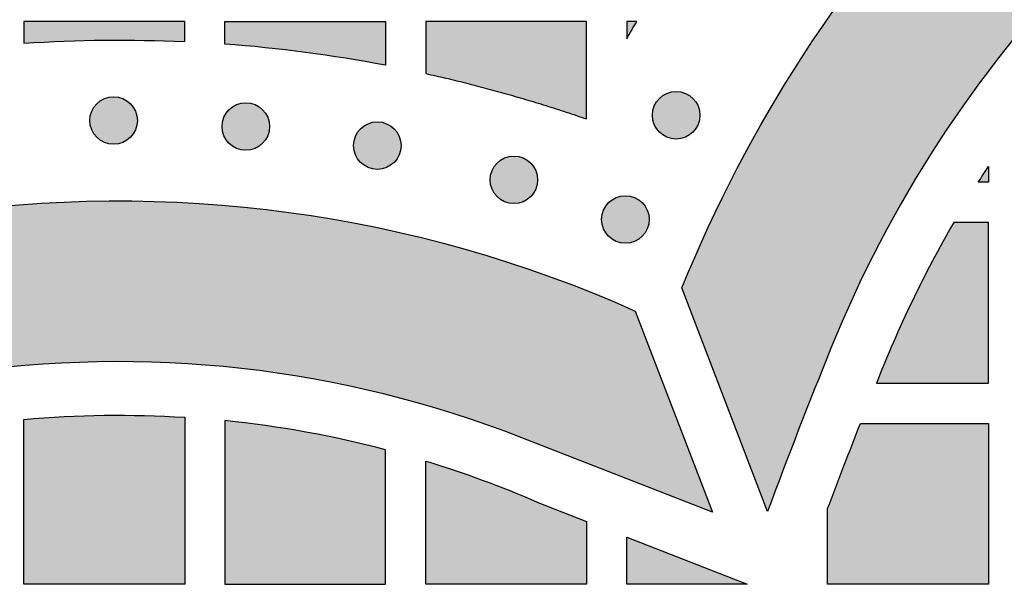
# Model space of a CAD drawing. Header units: millimetres. Extents: x -3873 to -97, y 912 to 4165.
# Tile 322 of 656: x -3447 to -3374, y 1609 to 1651. Entities that reach past the tile are written whole.
import ezdxf

# ---------------------------------------------------------------- set-up
doc = ezdxf.new("R2010")
doc.units = ezdxf.units.MM
doc.layers.add('pattern', color=7, linetype='Continuous', true_color=0x000000)

msp = doc.modelspace()

# ---------------------------------------------------------------- hatches: boundary and pattern name
at = {"layer": 'pattern'}
for points in [[(-3300.786, 1679.313), (-3299.372, 1678.571), (-3297.972, 1677.799), (-3296.586, 1676.998), (-3295.215, 1676.167), (-3293.861, 1675.307), (-3292.524, 1674.419), (-3291.205, 1673.503), (-3289.905, 1672.56), (-3288.624, 1671.59), (-3287.365, 1670.594), (-3286.126, 1669.573), (-3284.91, 1668.526), (-3283.717, 1667.456), (-3282.547, 1666.363), (-3281.402, 1665.247), (-3280.281, 1664.11), (-3278.605, 1662.331), (-3276.968, 1660.508), (-3275.372, 1658.644), (-3273.819, 1656.74), (-3272.311, 1654.796), (-3270.848, 1652.815), (-3269.433, 1650.798), (-3268.066, 1648.747), (-3266.749, 1646.664), (-3265.483, 1644.551), (-3264.269, 1642.409), (-3263.107, 1640.24), (-3261.999, 1638.047), (-3260.946, 1635.83), (-3259.947, 1633.594), (-3259.004, 1631.338), (-3265.412, 1614.654), (-3270.13, 1626.842), (-3270.963, 1628.834), (-3271.844, 1630.809), (-3272.775, 1632.765), (-3273.753, 1634.702), (-3274.778, 1636.617), (-3275.85, 1638.508), (-3276.968, 1640.374), (-3278.131, 1642.213), (-3279.338, 1644.024), (-3280.587, 1645.804), (-3281.879, 1647.553), (-3283.21, 1649.269), (-3284.581, 1650.951), (-3285.99, 1652.597), (-3287.435, 1654.206), (-3288.916, 1655.777), (-3289.863, 1656.738), (-3290.831, 1657.681), (-3291.82, 1658.606), (-3292.829, 1659.51), (-3293.857, 1660.395), (-3294.904, 1661.258), (-3295.969, 1662.1), (-3297.051, 1662.92), (-3298.151, 1663.718), (-3299.266, 1664.492), (-3300.396, 1665.243), (-3301.541, 1665.97), (-3302.7, 1666.672), (-3303.872, 1667.35), (-3305.056, 1668.002), (-3306.251, 1668.629), (-3307.524, 1669.257), (-3308.82, 1669.849), (-3310.135, 1670.405), (-3311.469, 1670.922), (-3312.82, 1671.401), (-3314.187, 1671.84), (-3315.567, 1672.239), (-3316.959, 1672.597), (-3318.361, 1672.914), (-3319.771, 1673.189), (-3321.187, 1673.421), (-3322.608, 1673.612), (-3324.031, 1673.76), (-3325.455, 1673.866), (-3326.878, 1673.93), (-3328.297, 1673.953), (-3329.717, 1673.932), (-3331.14, 1673.869), (-3332.564, 1673.764), (-3333.987, 1673.617), (-3335.408, 1673.428), (-3336.824, 1673.197), (-3338.235, 1672.923), (-3339.637, 1672.608), (-3341.029, 1672.251), (-3342.41, 1671.854), (-3343.777, 1671.416), (-3345.128, 1670.938), (-3346.463, 1670.422), (-3347.779, 1669.868), (-3349.074, 1669.277), (-3350.348, 1668.65), (-3351.544, 1668.024), (-3352.729, 1667.373), (-3353.901, 1666.696), (-3355.061, 1665.995), (-3356.206, 1665.269), (-3357.338, 1664.52), (-3358.454, 1663.746), (-3359.553, 1662.95), (-3360.637, 1662.131), (-3361.702, 1661.29), (-3362.75, 1660.428), (-3363.779, 1659.544), (-3364.789, 1658.64), (-3365.779, 1657.717), (-3366.748, 1656.775), (-3367.696, 1655.814), (-3369.178, 1654.245), (-3370.625, 1652.637), (-3372.035, 1650.992), (-3373.407, 1649.312), (-3374.741, 1647.597), (-3376.034, 1645.85), (-3377.285, 1644.07), (-3378.493, 1642.261), (-3379.658, 1640.423), (-3380.778, 1638.558), (-3381.852, 1636.668), (-3382.879, 1634.754), (-3383.859, 1632.818), (-3384.791, 1630.862), (-3385.674, 1628.888), (-3386.509, 1626.898), (-3391.239, 1614.714), (-3397.631, 1631.404), (-3396.685, 1633.659), (-3395.685, 1635.895), (-3394.629, 1638.11), (-3393.519, 1640.302), (-3392.356, 1642.47), (-3391.139, 1644.611), (-3389.871, 1646.723), (-3388.552, 1648.805), (-3387.183, 1650.854), (-3385.766, 1652.87), (-3384.302, 1654.849), (-3382.792, 1656.791), (-3381.237, 1658.695), (-3379.64, 1660.557), (-3378.001, 1662.378), (-3376.323, 1664.156), (-3375.201, 1665.292), (-3374.054, 1666.407), (-3372.884, 1667.499), (-3371.689, 1668.568), (-3370.472, 1669.613), (-3369.233, 1670.633), (-3367.972, 1671.628), (-3366.691, 1672.596), (-3365.39, 1673.538), (-3364.07, 1674.453), (-3362.732, 1675.34), (-3361.377, 1676.198), (-3360.006, 1677.028), (-3358.619, 1677.828), (-3357.218, 1678.598), (-3355.803, 1679.339), (-3354.214, 1680.121), (-3352.597, 1680.858), (-3350.955, 1681.549), (-3349.29, 1682.193), (-3347.604, 1682.789), (-3345.899, 1683.335), (-3344.176, 1683.831), (-3342.439, 1684.276), (-3340.69, 1684.669), (-3338.93, 1685.01), (-3337.163, 1685.299), (-3335.39, 1685.535), (-3333.614, 1685.718), (-3331.838, 1685.849), (-3330.063, 1685.927), (-3328.291, 1685.953), (-3326.52, 1685.925), (-3324.745, 1685.845), (-3322.969, 1685.713), (-3321.193, 1685.528), (-3319.421, 1685.291), (-3317.654, 1685), (-3315.894, 1684.657), (-3314.145, 1684.263), (-3312.409, 1683.816), (-3310.687, 1683.318), (-3308.982, 1682.771), (-3307.296, 1682.173), (-3305.632, 1681.528), (-3303.991, 1680.835), (-3302.375, 1680.096)], [(-3446.754, 1649.661), (-3443.757, 1649.818), (-3440.756, 1649.89), (-3437.754, 1649.877), (-3434.754, 1649.78), (-3434.754, 1651.279), (-3446.754, 1651.279)], [(-3419.754, 1648.013), (-3422.736, 1648.537), (-3425.732, 1648.976), (-3428.739, 1649.33), (-3431.754, 1649.598), (-3431.754, 1651.279), (-3419.754, 1651.279)], [(-3404.754, 1644.007), (-3404.754, 1651.279), (-3416.754, 1651.279), (-3416.754, 1647.397), (-3413.754, 1646.689), (-3410.751, 1645.888), (-3407.75, 1644.993)], [(-3401.754, 1649.993), (-3401.004, 1651.279), (-3401.754, 1651.279)], [(-3396.808, 1645.541), (-3396.837, 1645.569), (-3396.866, 1645.596), (-3396.895, 1645.623), (-3396.926, 1645.649), (-3396.958, 1645.675), (-3396.99, 1645.7), (-3397.024, 1645.725), (-3397.058, 1645.749), (-3397.093, 1645.772), (-3397.128, 1645.795), (-3397.165, 1645.817), (-3397.202, 1645.838), (-3397.24, 1645.859), (-3397.279, 1645.878), (-3397.318, 1645.897), (-3397.358, 1645.915), (-3397.399, 1645.932), (-3397.44, 1645.948), (-3397.482, 1645.963), (-3397.525, 1645.977), (-3397.568, 1645.991), (-3397.611, 1646.003), (-3397.655, 1646.013), (-3397.699, 1646.023), (-3397.744, 1646.032), (-3397.789, 1646.04), (-3397.834, 1646.046), (-3397.88, 1646.052), (-3397.925, 1646.056), (-3397.971, 1646.059), (-3398.017, 1646.06), (-3398.063, 1646.061), (-3398.109, 1646.06), (-3398.155, 1646.059), (-3398.201, 1646.056), (-3398.246, 1646.052), (-3398.292, 1646.046), (-3398.337, 1646.04), (-3398.382, 1646.032), (-3398.427, 1646.023), (-3398.471, 1646.013), (-3398.515, 1646.003), (-3398.558, 1645.991), (-3398.601, 1645.977), (-3398.644, 1645.963), (-3398.686, 1645.948), (-3398.727, 1645.932), (-3398.768, 1645.915), (-3398.808, 1645.897), (-3398.847, 1645.878), (-3398.886, 1645.859), (-3398.924, 1645.838), (-3398.961, 1645.817), (-3398.998, 1645.795), (-3399.033, 1645.772), (-3399.068, 1645.749), (-3399.102, 1645.725), (-3399.136, 1645.7), (-3399.168, 1645.675), (-3399.2, 1645.649), (-3399.231, 1645.623), (-3399.26, 1645.596), (-3399.289, 1645.569), (-3399.318, 1645.541), (-3399.345, 1645.513), (-3399.372, 1645.484), (-3399.399, 1645.454), (-3399.425, 1645.424), (-3399.451, 1645.392), (-3399.476, 1645.359), (-3399.501, 1645.326), (-3399.525, 1645.292), (-3399.548, 1645.257), (-3399.571, 1645.221), (-3399.593, 1645.185), (-3399.614, 1645.148), (-3399.635, 1645.11), (-3399.655, 1645.071), (-3399.673, 1645.032), (-3399.691, 1644.991), (-3399.708, 1644.951), (-3399.724, 1644.909), (-3399.74, 1644.867), (-3399.754, 1644.825), (-3399.767, 1644.782), (-3399.779, 1644.738), (-3399.79, 1644.695), (-3399.8, 1644.65), (-3399.808, 1644.606), (-3399.816, 1644.561), (-3399.822, 1644.515), (-3399.828, 1644.47), (-3399.832, 1644.424), (-3399.835, 1644.379), (-3399.837, 1644.333), (-3399.837, 1644.287), (-3399.837, 1644.241), (-3399.835, 1644.195), (-3399.832, 1644.149), (-3399.828, 1644.103), (-3399.822, 1644.058), (-3399.816, 1644.013), (-3399.808, 1643.968), (-3399.8, 1643.923), (-3399.79, 1643.879), (-3399.779, 1643.835), (-3399.767, 1643.791), (-3399.754, 1643.748), (-3399.74, 1643.706), (-3399.724, 1643.664), (-3399.708, 1643.623), (-3399.691, 1643.582), (-3399.673, 1643.542), (-3399.655, 1643.502), (-3399.635, 1643.464), (-3399.614, 1643.426), (-3399.593, 1643.388), (-3399.571, 1643.352), (-3399.548, 1643.316), (-3399.525, 1643.281), (-3399.501, 1643.247), (-3399.476, 1643.214), (-3399.451, 1643.182), (-3399.425, 1643.15), (-3399.399, 1643.119), (-3399.372, 1643.089), (-3399.345, 1643.06), (-3399.318, 1643.032), (-3399.289, 1643.005), (-3399.26, 1642.977), (-3399.231, 1642.951), (-3399.2, 1642.924), (-3399.168, 1642.899), (-3399.136, 1642.873), (-3399.102, 1642.849), (-3399.068, 1642.825), (-3399.033, 1642.801), (-3398.998, 1642.779), (-3398.961, 1642.757), (-3398.924, 1642.735), (-3398.886, 1642.715), (-3398.847, 1642.695), (-3398.808, 1642.676), (-3398.768, 1642.658), (-3398.727, 1642.641), (-3398.686, 1642.625), (-3398.644, 1642.61), (-3398.601, 1642.596), (-3398.558, 1642.583), (-3398.515, 1642.571), (-3398.471, 1642.56), (-3398.427, 1642.55), (-3398.382, 1642.541), (-3398.337, 1642.534), (-3398.292, 1642.527), (-3398.246, 1642.522), (-3398.201, 1642.518), (-3398.155, 1642.515), (-3398.109, 1642.513), (-3398.063, 1642.512), (-3398.017, 1642.513), (-3397.971, 1642.515), (-3397.925, 1642.518), (-3397.88, 1642.522), (-3397.834, 1642.527), (-3397.789, 1642.534), (-3397.744, 1642.541), (-3397.699, 1642.55), (-3397.655, 1642.56), (-3397.611, 1642.571), (-3397.568, 1642.583), (-3397.525, 1642.596), (-3397.482, 1642.61), (-3397.44, 1642.625), (-3397.399, 1642.641), (-3397.358, 1642.658), (-3397.318, 1642.676), (-3397.279, 1642.695), (-3397.24, 1642.715), (-3397.202, 1642.735), (-3397.165, 1642.757), (-3397.128, 1642.779), (-3397.093, 1642.801), (-3397.058, 1642.825), (-3397.024, 1642.849), (-3396.99, 1642.873), (-3396.958, 1642.899), (-3396.926, 1642.924), (-3396.895, 1642.951), (-3396.866, 1642.977), (-3396.837, 1643.005), (-3396.808, 1643.032), (-3396.781, 1643.06), (-3396.754, 1643.089), (-3396.727, 1643.119), (-3396.701, 1643.15), (-3396.675, 1643.182), (-3396.65, 1643.214), (-3396.625, 1643.247), (-3396.601, 1643.281), (-3396.578, 1643.316), (-3396.555, 1643.352), (-3396.533, 1643.388), (-3396.512, 1643.426), (-3396.491, 1643.464), (-3396.471, 1643.502), (-3396.453, 1643.542), (-3396.435, 1643.582), (-3396.418, 1643.623), (-3396.402, 1643.664), (-3396.386, 1643.706), (-3396.372, 1643.748), (-3396.359, 1643.791), (-3396.347, 1643.835), (-3396.336, 1643.879), (-3396.326, 1643.923), (-3396.318, 1643.968), (-3396.31, 1644.013), (-3396.303, 1644.058), (-3396.298, 1644.103), (-3396.294, 1644.149), (-3396.291, 1644.195), (-3396.289, 1644.241), (-3396.289, 1644.287), (-3396.289, 1644.333), (-3396.291, 1644.379), (-3396.294, 1644.424), (-3396.298, 1644.47), (-3396.303, 1644.515), (-3396.31, 1644.561), (-3396.318, 1644.606), (-3396.326, 1644.65), (-3396.336, 1644.695), (-3396.347, 1644.738), (-3396.359, 1644.782), (-3396.372, 1644.825), (-3396.386, 1644.867), (-3396.402, 1644.909), (-3396.418, 1644.951), (-3396.435, 1644.991), (-3396.453, 1645.032), (-3396.471, 1645.071), (-3396.491, 1645.11), (-3396.512, 1645.148), (-3396.533, 1645.185), (-3396.555, 1645.221), (-3396.578, 1645.257), (-3396.601, 1645.292), (-3396.625, 1645.326), (-3396.65, 1645.359), (-3396.675, 1645.392), (-3396.701, 1645.424), (-3396.727, 1645.454), (-3396.754, 1645.484), (-3396.781, 1645.513)], [(-3438.806, 1645.149), (-3438.834, 1645.176), (-3438.863, 1645.203), (-3438.893, 1645.23), (-3438.924, 1645.256), (-3438.956, 1645.282), (-3438.988, 1645.307), (-3439.021, 1645.332), (-3439.055, 1645.356), (-3439.09, 1645.38), (-3439.126, 1645.402), (-3439.163, 1645.424), (-3439.2, 1645.446), (-3439.238, 1645.466), (-3439.277, 1645.486), (-3439.316, 1645.505), (-3439.356, 1645.522), (-3439.397, 1645.54), (-3439.438, 1645.556), (-3439.48, 1645.571), (-3439.523, 1645.585), (-3439.566, 1645.598), (-3439.609, 1645.61), (-3439.653, 1645.621), (-3439.697, 1645.631), (-3439.742, 1645.64), (-3439.787, 1645.647), (-3439.832, 1645.654), (-3439.878, 1645.659), (-3439.923, 1645.663), (-3439.969, 1645.666), (-3440.015, 1645.668), (-3440.061, 1645.668), (-3440.107, 1645.668), (-3440.153, 1645.666), (-3440.198, 1645.663), (-3440.244, 1645.659), (-3440.289, 1645.654), (-3440.335, 1645.647), (-3440.38, 1645.64), (-3440.424, 1645.631), (-3440.469, 1645.621), (-3440.513, 1645.61), (-3440.556, 1645.598), (-3440.599, 1645.585), (-3440.641, 1645.571), (-3440.683, 1645.556), (-3440.725, 1645.54), (-3440.765, 1645.522), (-3440.806, 1645.505), (-3440.845, 1645.486), (-3440.884, 1645.466), (-3440.922, 1645.446), (-3440.959, 1645.424), (-3440.996, 1645.402), (-3441.031, 1645.38), (-3441.066, 1645.356), (-3441.1, 1645.332), (-3441.134, 1645.307), (-3441.166, 1645.282), (-3441.198, 1645.256), (-3441.228, 1645.23), (-3441.258, 1645.203), (-3441.287, 1645.176), (-3441.315, 1645.149), (-3441.343, 1645.121), (-3441.37, 1645.092), (-3441.397, 1645.062), (-3441.423, 1645.031), (-3441.449, 1644.999), (-3441.474, 1644.967), (-3441.499, 1644.934), (-3441.523, 1644.9), (-3441.546, 1644.865), (-3441.569, 1644.829), (-3441.591, 1644.792), (-3441.612, 1644.755), (-3441.633, 1644.717), (-3441.652, 1644.678), (-3441.671, 1644.639), (-3441.689, 1644.599), (-3441.706, 1644.558), (-3441.722, 1644.517), (-3441.737, 1644.475), (-3441.751, 1644.432), (-3441.765, 1644.389), (-3441.777, 1644.346), (-3441.788, 1644.302), (-3441.797, 1644.258), (-3441.806, 1644.213), (-3441.814, 1644.168), (-3441.82, 1644.123), (-3441.826, 1644.077), (-3441.83, 1644.032), (-3441.833, 1643.986), (-3441.834, 1643.94), (-3441.835, 1643.894), (-3441.834, 1643.848), (-3441.833, 1643.802), (-3441.83, 1643.757), (-3441.826, 1643.711), (-3441.82, 1643.665), (-3441.814, 1643.62), (-3441.806, 1643.575), (-3441.797, 1643.531), (-3441.788, 1643.486), (-3441.777, 1643.442), (-3441.765, 1643.399), (-3441.751, 1643.356), (-3441.737, 1643.313), (-3441.722, 1643.272), (-3441.706, 1643.23), (-3441.689, 1643.189), (-3441.671, 1643.149), (-3441.652, 1643.11), (-3441.633, 1643.071), (-3441.612, 1643.033), (-3441.591, 1642.996), (-3441.569, 1642.959), (-3441.546, 1642.924), (-3441.523, 1642.889), (-3441.499, 1642.855), (-3441.474, 1642.821), (-3441.449, 1642.789), (-3441.423, 1642.757), (-3441.397, 1642.727), (-3441.37, 1642.697), (-3441.343, 1642.668), (-3441.315, 1642.64), (-3441.287, 1642.612), (-3441.258, 1642.585), (-3441.228, 1642.558), (-3441.198, 1642.532), (-3441.166, 1642.506), (-3441.134, 1642.481), (-3441.1, 1642.456), (-3441.066, 1642.432), (-3441.031, 1642.409), (-3440.996, 1642.386), (-3440.959, 1642.364), (-3440.922, 1642.343), (-3440.884, 1642.322), (-3440.845, 1642.303), (-3440.806, 1642.284), (-3440.765, 1642.266), (-3440.725, 1642.249), (-3440.683, 1642.233), (-3440.641, 1642.218), (-3440.599, 1642.203), (-3440.556, 1642.19), (-3440.513, 1642.178), (-3440.469, 1642.167), (-3440.424, 1642.157), (-3440.38, 1642.149), (-3440.335, 1642.141), (-3440.289, 1642.135), (-3440.244, 1642.129), (-3440.198, 1642.125), (-3440.153, 1642.122), (-3440.107, 1642.12), (-3440.061, 1642.12), (-3440.015, 1642.12), (-3439.969, 1642.122), (-3439.923, 1642.125), (-3439.878, 1642.129), (-3439.832, 1642.135), (-3439.787, 1642.141), (-3439.742, 1642.149), (-3439.697, 1642.157), (-3439.653, 1642.167), (-3439.609, 1642.178), (-3439.566, 1642.19), (-3439.523, 1642.203), (-3439.48, 1642.218), (-3439.438, 1642.233), (-3439.397, 1642.249), (-3439.356, 1642.266), (-3439.316, 1642.284), (-3439.277, 1642.303), (-3439.238, 1642.322), (-3439.2, 1642.343), (-3439.163, 1642.364), (-3439.126, 1642.386), (-3439.09, 1642.409), (-3439.055, 1642.432), (-3439.021, 1642.456), (-3438.988, 1642.481), (-3438.956, 1642.506), (-3438.924, 1642.532), (-3438.893, 1642.558), (-3438.863, 1642.585), (-3438.834, 1642.612), (-3438.806, 1642.64), (-3438.779, 1642.668), (-3438.751, 1642.697), (-3438.725, 1642.727), (-3438.699, 1642.757), (-3438.673, 1642.789), (-3438.648, 1642.821), (-3438.623, 1642.855), (-3438.599, 1642.889), (-3438.575, 1642.924), (-3438.553, 1642.959), (-3438.531, 1642.996), (-3438.509, 1643.033), (-3438.489, 1643.071), (-3438.469, 1643.11), (-3438.45, 1643.149), (-3438.432, 1643.189), (-3438.415, 1643.23), (-3438.399, 1643.272), (-3438.384, 1643.313), (-3438.37, 1643.356), (-3438.357, 1643.399), (-3438.345, 1643.442), (-3438.334, 1643.486), (-3438.324, 1643.531), (-3438.315, 1643.575), (-3438.308, 1643.62), (-3438.301, 1643.665), (-3438.296, 1643.711), (-3438.292, 1643.757), (-3438.289, 1643.802), (-3438.287, 1643.848), (-3438.286, 1643.894), (-3438.287, 1643.94), (-3438.289, 1643.986), (-3438.292, 1644.032), (-3438.296, 1644.077), (-3438.301, 1644.123), (-3438.308, 1644.168), (-3438.315, 1644.213), (-3438.324, 1644.258), (-3438.334, 1644.302), (-3438.345, 1644.346), (-3438.357, 1644.389), (-3438.37, 1644.432), (-3438.384, 1644.475), (-3438.399, 1644.517), (-3438.415, 1644.558), (-3438.432, 1644.599), (-3438.45, 1644.639), (-3438.469, 1644.678), (-3438.489, 1644.717), (-3438.509, 1644.755), (-3438.531, 1644.792), (-3438.553, 1644.829), (-3438.575, 1644.865), (-3438.599, 1644.9), (-3438.623, 1644.934), (-3438.648, 1644.967), (-3438.673, 1644.999), (-3438.699, 1645.031), (-3438.725, 1645.062), (-3438.751, 1645.092), (-3438.779, 1645.121)], [(-3428.937, 1644.699), (-3428.965, 1644.727), (-3428.994, 1644.754), (-3429.024, 1644.781), (-3429.055, 1644.807), (-3429.087, 1644.833), (-3429.119, 1644.858), (-3429.152, 1644.883), (-3429.187, 1644.907), (-3429.221, 1644.93), (-3429.257, 1644.953), (-3429.294, 1644.975), (-3429.331, 1644.996), (-3429.369, 1645.017), (-3429.408, 1645.036), (-3429.447, 1645.055), (-3429.487, 1645.073), (-3429.528, 1645.09), (-3429.569, 1645.106), (-3429.611, 1645.121), (-3429.654, 1645.135), (-3429.697, 1645.148), (-3429.74, 1645.16), (-3429.784, 1645.171), (-3429.828, 1645.181), (-3429.873, 1645.19), (-3429.918, 1645.198), (-3429.963, 1645.204), (-3430.009, 1645.209), (-3430.054, 1645.214), (-3430.1, 1645.217), (-3430.146, 1645.218), (-3430.192, 1645.219), (-3430.238, 1645.218), (-3430.284, 1645.217), (-3430.329, 1645.214), (-3430.375, 1645.209), (-3430.421, 1645.204), (-3430.466, 1645.198), (-3430.511, 1645.19), (-3430.555, 1645.181), (-3430.6, 1645.171), (-3430.644, 1645.16), (-3430.687, 1645.148), (-3430.73, 1645.135), (-3430.773, 1645.121), (-3430.815, 1645.106), (-3430.856, 1645.09), (-3430.897, 1645.073), (-3430.937, 1645.055), (-3430.976, 1645.036), (-3431.015, 1645.017), (-3431.053, 1644.996), (-3431.09, 1644.975), (-3431.127, 1644.953), (-3431.162, 1644.93), (-3431.197, 1644.907), (-3431.231, 1644.883), (-3431.265, 1644.858), (-3431.297, 1644.833), (-3431.329, 1644.807), (-3431.359, 1644.781), (-3431.389, 1644.754), (-3431.418, 1644.727), (-3431.447, 1644.699), (-3431.474, 1644.671), (-3431.501, 1644.642), (-3431.528, 1644.612), (-3431.554, 1644.581), (-3431.58, 1644.55), (-3431.605, 1644.517), (-3431.63, 1644.484), (-3431.654, 1644.45), (-3431.677, 1644.415), (-3431.7, 1644.379), (-3431.722, 1644.343), (-3431.743, 1644.306), (-3431.764, 1644.268), (-3431.783, 1644.229), (-3431.802, 1644.189), (-3431.82, 1644.149), (-3431.837, 1644.109), (-3431.853, 1644.067), (-3431.868, 1644.025), (-3431.883, 1643.983), (-3431.896, 1643.94), (-3431.908, 1643.896), (-3431.919, 1643.852), (-3431.929, 1643.808), (-3431.937, 1643.764), (-3431.945, 1643.719), (-3431.951, 1643.673), (-3431.957, 1643.628), (-3431.961, 1643.582), (-3431.964, 1643.536), (-3431.966, 1643.491), (-3431.966, 1643.445), (-3431.966, 1643.399), (-3431.964, 1643.353), (-3431.961, 1643.307), (-3431.957, 1643.261), (-3431.951, 1643.216), (-3431.945, 1643.171), (-3431.937, 1643.126), (-3431.929, 1643.081), (-3431.919, 1643.037), (-3431.908, 1642.993), (-3431.896, 1642.949), (-3431.883, 1642.906), (-3431.868, 1642.864), (-3431.853, 1642.822), (-3431.837, 1642.781), (-3431.82, 1642.74), (-3431.802, 1642.7), (-3431.783, 1642.66), (-3431.764, 1642.622), (-3431.743, 1642.584), (-3431.722, 1642.546), (-3431.7, 1642.51), (-3431.677, 1642.474), (-3431.654, 1642.439), (-3431.63, 1642.405), (-3431.605, 1642.372), (-3431.58, 1642.339), (-3431.554, 1642.308), (-3431.528, 1642.277), (-3431.501, 1642.247), (-3431.474, 1642.218), (-3431.447, 1642.19), (-3431.418, 1642.162), (-3431.389, 1642.135), (-3431.359, 1642.109), (-3431.329, 1642.082), (-3431.297, 1642.057), (-3431.265, 1642.031), (-3431.231, 1642.007), (-3431.197, 1641.983), (-3431.162, 1641.959), (-3431.127, 1641.936), (-3431.09, 1641.914), (-3431.053, 1641.893), (-3431.015, 1641.873), (-3430.976, 1641.853), (-3430.937, 1641.834), (-3430.897, 1641.816), (-3430.856, 1641.799), (-3430.815, 1641.783), (-3430.773, 1641.768), (-3430.73, 1641.754), (-3430.687, 1641.741), (-3430.644, 1641.729), (-3430.6, 1641.718), (-3430.555, 1641.708), (-3430.511, 1641.699), (-3430.466, 1641.692), (-3430.421, 1641.685), (-3430.375, 1641.68), (-3430.329, 1641.676), (-3430.284, 1641.673), (-3430.238, 1641.671), (-3430.192, 1641.67), (-3430.146, 1641.671), (-3430.1, 1641.673), (-3430.054, 1641.676), (-3430.009, 1641.68), (-3429.963, 1641.685), (-3429.918, 1641.692), (-3429.873, 1641.699), (-3429.828, 1641.708), (-3429.784, 1641.718), (-3429.74, 1641.729), (-3429.697, 1641.741), (-3429.654, 1641.754), (-3429.611, 1641.768), (-3429.569, 1641.783), (-3429.528, 1641.799), (-3429.487, 1641.816), (-3429.447, 1641.834), (-3429.408, 1641.853), (-3429.369, 1641.873), (-3429.331, 1641.893), (-3429.294, 1641.914), (-3429.257, 1641.936), (-3429.221, 1641.959), (-3429.187, 1641.983), (-3429.152, 1642.007), (-3429.119, 1642.031), (-3429.087, 1642.057), (-3429.055, 1642.082), (-3429.024, 1642.109), (-3428.994, 1642.135), (-3428.965, 1642.162), (-3428.937, 1642.19), (-3428.91, 1642.218), (-3428.883, 1642.247), (-3428.856, 1642.277), (-3428.83, 1642.308), (-3428.804, 1642.339), (-3428.779, 1642.372), (-3428.754, 1642.405), (-3428.73, 1642.439), (-3428.707, 1642.474), (-3428.684, 1642.51), (-3428.662, 1642.546), (-3428.64, 1642.584), (-3428.62, 1642.622), (-3428.6, 1642.66), (-3428.581, 1642.7), (-3428.564, 1642.74), (-3428.547, 1642.781), (-3428.53, 1642.822), (-3428.515, 1642.864), (-3428.501, 1642.906), (-3428.488, 1642.949), (-3428.476, 1642.993), (-3428.465, 1643.037), (-3428.455, 1643.081), (-3428.446, 1643.126), (-3428.439, 1643.171), (-3428.432, 1643.216), (-3428.427, 1643.261), (-3428.423, 1643.307), (-3428.42, 1643.353), (-3428.418, 1643.399), (-3428.418, 1643.445), (-3428.418, 1643.491), (-3428.42, 1643.536), (-3428.423, 1643.582), (-3428.427, 1643.628), (-3428.432, 1643.673), (-3428.439, 1643.719), (-3428.446, 1643.764), (-3428.455, 1643.808), (-3428.465, 1643.852), (-3428.476, 1643.896), (-3428.488, 1643.94), (-3428.501, 1643.983), (-3428.515, 1644.025), (-3428.53, 1644.067), (-3428.547, 1644.109), (-3428.564, 1644.149), (-3428.581, 1644.189), (-3428.6, 1644.229), (-3428.62, 1644.268), (-3428.64, 1644.306), (-3428.662, 1644.343), (-3428.684, 1644.379), (-3428.707, 1644.415), (-3428.73, 1644.45), (-3428.754, 1644.484), (-3428.779, 1644.517), (-3428.804, 1644.55), (-3428.83, 1644.581), (-3428.856, 1644.612), (-3428.883, 1644.642), (-3428.91, 1644.671)], [(-3419.116, 1643.276), (-3419.144, 1643.303), (-3419.173, 1643.33), (-3419.203, 1643.357), (-3419.234, 1643.383), (-3419.265, 1643.409), (-3419.298, 1643.434), (-3419.331, 1643.459), (-3419.365, 1643.483), (-3419.4, 1643.507), (-3419.436, 1643.529), (-3419.472, 1643.551), (-3419.51, 1643.573), (-3419.548, 1643.593), (-3419.586, 1643.613), (-3419.626, 1643.632), (-3419.666, 1643.649), (-3419.707, 1643.667), (-3419.748, 1643.683), (-3419.79, 1643.698), (-3419.832, 1643.712), (-3419.875, 1643.725), (-3419.919, 1643.737), (-3419.963, 1643.748), (-3420.007, 1643.758), (-3420.052, 1643.767), (-3420.097, 1643.774), (-3420.142, 1643.781), (-3420.187, 1643.786), (-3420.233, 1643.79), (-3420.279, 1643.793), (-3420.325, 1643.795), (-3420.371, 1643.795), (-3420.417, 1643.795), (-3420.462, 1643.793), (-3420.508, 1643.79), (-3420.554, 1643.786), (-3420.599, 1643.781), (-3420.645, 1643.774), (-3420.69, 1643.767), (-3420.734, 1643.758), (-3420.778, 1643.748), (-3420.822, 1643.737), (-3420.866, 1643.725), (-3420.909, 1643.712), (-3420.951, 1643.698), (-3420.993, 1643.683), (-3421.035, 1643.667), (-3421.075, 1643.649), (-3421.115, 1643.632), (-3421.155, 1643.613), (-3421.194, 1643.593), (-3421.232, 1643.573), (-3421.269, 1643.551), (-3421.305, 1643.529), (-3421.341, 1643.507), (-3421.376, 1643.483), (-3421.41, 1643.459), (-3421.443, 1643.434), (-3421.476, 1643.409), (-3421.507, 1643.383), (-3421.538, 1643.357), (-3421.568, 1643.33), (-3421.597, 1643.303), (-3421.625, 1643.276), (-3421.653, 1643.248), (-3421.68, 1643.219), (-3421.707, 1643.189), (-3421.733, 1643.158), (-3421.759, 1643.126), (-3421.784, 1643.094), (-3421.809, 1643.061), (-3421.833, 1643.027), (-3421.856, 1642.992), (-3421.879, 1642.956), (-3421.901, 1642.919), (-3421.922, 1642.882), (-3421.942, 1642.844), (-3421.962, 1642.805), (-3421.981, 1642.766), (-3421.999, 1642.726), (-3422.016, 1642.685), (-3422.032, 1642.644), (-3422.047, 1642.602), (-3422.061, 1642.559), (-3422.074, 1642.516), (-3422.086, 1642.473), (-3422.097, 1642.429), (-3422.107, 1642.385), (-3422.116, 1642.34), (-3422.124, 1642.295), (-3422.13, 1642.25), (-3422.135, 1642.204), (-3422.14, 1642.159), (-3422.143, 1642.113), (-3422.144, 1642.067), (-3422.145, 1642.021), (-3422.144, 1641.975), (-3422.143, 1641.929), (-3422.14, 1641.884), (-3422.135, 1641.838), (-3422.13, 1641.792), (-3422.124, 1641.747), (-3422.116, 1641.702), (-3422.107, 1641.658), (-3422.097, 1641.613), (-3422.086, 1641.569), (-3422.074, 1641.526), (-3422.061, 1641.483), (-3422.047, 1641.44), (-3422.032, 1641.399), (-3422.016, 1641.357), (-3421.999, 1641.316), (-3421.981, 1641.276), (-3421.962, 1641.237), (-3421.942, 1641.198), (-3421.922, 1641.16), (-3421.901, 1641.123), (-3421.879, 1641.086), (-3421.856, 1641.051), (-3421.833, 1641.016), (-3421.809, 1640.982), (-3421.784, 1640.948), (-3421.759, 1640.916), (-3421.733, 1640.884), (-3421.707, 1640.854), (-3421.68, 1640.824), (-3421.653, 1640.795), (-3421.625, 1640.767), (-3421.597, 1640.739), (-3421.568, 1640.712), (-3421.538, 1640.685), (-3421.507, 1640.659), (-3421.476, 1640.633), (-3421.443, 1640.608), (-3421.41, 1640.583), (-3421.376, 1640.559), (-3421.341, 1640.536), (-3421.305, 1640.513), (-3421.269, 1640.491), (-3421.232, 1640.47), (-3421.194, 1640.449), (-3421.155, 1640.43), (-3421.115, 1640.411), (-3421.075, 1640.393), (-3421.035, 1640.376), (-3420.993, 1640.36), (-3420.951, 1640.345), (-3420.909, 1640.33), (-3420.866, 1640.317), (-3420.822, 1640.305), (-3420.778, 1640.294), (-3420.734, 1640.284), (-3420.69, 1640.276), (-3420.645, 1640.268), (-3420.599, 1640.262), (-3420.554, 1640.256), (-3420.508, 1640.252), (-3420.462, 1640.249), (-3420.417, 1640.247), (-3420.371, 1640.247), (-3420.325, 1640.247), (-3420.279, 1640.249), (-3420.233, 1640.252), (-3420.187, 1640.256), (-3420.142, 1640.262), (-3420.097, 1640.268), (-3420.052, 1640.276), (-3420.007, 1640.284), (-3419.963, 1640.294), (-3419.919, 1640.305), (-3419.875, 1640.317), (-3419.832, 1640.33), (-3419.79, 1640.345), (-3419.748, 1640.36), (-3419.707, 1640.376), (-3419.666, 1640.393), (-3419.626, 1640.411), (-3419.586, 1640.43), (-3419.548, 1640.449), (-3419.51, 1640.47), (-3419.472, 1640.491), (-3419.436, 1640.513), (-3419.4, 1640.536), (-3419.365, 1640.559), (-3419.331, 1640.583), (-3419.298, 1640.608), (-3419.265, 1640.633), (-3419.234, 1640.659), (-3419.203, 1640.685), (-3419.173, 1640.712), (-3419.144, 1640.739), (-3419.116, 1640.767), (-3419.088, 1640.795), (-3419.061, 1640.824), (-3419.035, 1640.854), (-3419.008, 1640.884), (-3418.983, 1640.916), (-3418.957, 1640.948), (-3418.933, 1640.982), (-3418.909, 1641.016), (-3418.885, 1641.051), (-3418.862, 1641.086), (-3418.84, 1641.123), (-3418.819, 1641.16), (-3418.799, 1641.198), (-3418.779, 1641.237), (-3418.76, 1641.276), (-3418.742, 1641.316), (-3418.725, 1641.357), (-3418.709, 1641.399), (-3418.694, 1641.44), (-3418.68, 1641.483), (-3418.667, 1641.526), (-3418.655, 1641.569), (-3418.644, 1641.613), (-3418.634, 1641.658), (-3418.625, 1641.702), (-3418.618, 1641.747), (-3418.611, 1641.792), (-3418.606, 1641.838), (-3418.602, 1641.884), (-3418.599, 1641.929), (-3418.597, 1641.975), (-3418.596, 1642.021), (-3418.597, 1642.067), (-3418.599, 1642.113), (-3418.602, 1642.159), (-3418.606, 1642.204), (-3418.611, 1642.25), (-3418.618, 1642.295), (-3418.625, 1642.34), (-3418.634, 1642.385), (-3418.644, 1642.429), (-3418.655, 1642.473), (-3418.667, 1642.516), (-3418.68, 1642.559), (-3418.694, 1642.602), (-3418.709, 1642.644), (-3418.725, 1642.685), (-3418.742, 1642.726), (-3418.76, 1642.766), (-3418.779, 1642.805), (-3418.799, 1642.844), (-3418.819, 1642.882), (-3418.84, 1642.919), (-3418.862, 1642.956), (-3418.885, 1642.992), (-3418.909, 1643.027), (-3418.933, 1643.061), (-3418.957, 1643.094), (-3418.983, 1643.126), (-3419.008, 1643.158), (-3419.035, 1643.189), (-3419.061, 1643.219), (-3419.088, 1643.248)], [(-3408.923, 1640.722), (-3408.951, 1640.75), (-3408.98, 1640.777), (-3409.01, 1640.803), (-3409.04, 1640.83), (-3409.072, 1640.855), (-3409.104, 1640.881), (-3409.138, 1640.905), (-3409.172, 1640.929), (-3409.207, 1640.953), (-3409.242, 1640.976), (-3409.279, 1640.998), (-3409.316, 1641.019), (-3409.354, 1641.039), (-3409.393, 1641.059), (-3409.432, 1641.078), (-3409.473, 1641.096), (-3409.513, 1641.113), (-3409.555, 1641.129), (-3409.597, 1641.144), (-3409.639, 1641.158), (-3409.682, 1641.171), (-3409.725, 1641.183), (-3409.769, 1641.194), (-3409.814, 1641.204), (-3409.858, 1641.213), (-3409.903, 1641.22), (-3409.949, 1641.227), (-3409.994, 1641.232), (-3410.04, 1641.236), (-3410.085, 1641.239), (-3410.131, 1641.241), (-3410.177, 1641.242), (-3410.223, 1641.241), (-3410.269, 1641.239), (-3410.315, 1641.236), (-3410.36, 1641.232), (-3410.406, 1641.227), (-3410.451, 1641.22), (-3410.496, 1641.213), (-3410.541, 1641.204), (-3410.585, 1641.194), (-3410.629, 1641.183), (-3410.672, 1641.171), (-3410.715, 1641.158), (-3410.758, 1641.144), (-3410.8, 1641.129), (-3410.841, 1641.113), (-3410.882, 1641.096), (-3410.922, 1641.078), (-3410.961, 1641.059), (-3411, 1641.039), (-3411.038, 1641.019), (-3411.075, 1640.998), (-3411.112, 1640.976), (-3411.148, 1640.953), (-3411.183, 1640.929), (-3411.217, 1640.905), (-3411.25, 1640.881), (-3411.282, 1640.855), (-3411.314, 1640.83), (-3411.345, 1640.803), (-3411.375, 1640.777), (-3411.404, 1640.75), (-3411.432, 1640.722), (-3411.459, 1640.694), (-3411.487, 1640.665), (-3411.513, 1640.635), (-3411.54, 1640.604), (-3411.565, 1640.573), (-3411.59, 1640.54), (-3411.615, 1640.507), (-3411.639, 1640.473), (-3411.663, 1640.438), (-3411.685, 1640.402), (-3411.707, 1640.366), (-3411.729, 1640.328), (-3411.749, 1640.29), (-3411.769, 1640.252), (-3411.788, 1640.212), (-3411.806, 1640.172), (-3411.823, 1640.131), (-3411.839, 1640.09), (-3411.854, 1640.048), (-3411.868, 1640.006), (-3411.881, 1639.963), (-3411.893, 1639.919), (-3411.904, 1639.875), (-3411.914, 1639.831), (-3411.923, 1639.786), (-3411.93, 1639.741), (-3411.937, 1639.696), (-3411.942, 1639.651), (-3411.946, 1639.605), (-3411.949, 1639.559), (-3411.951, 1639.513), (-3411.952, 1639.467), (-3411.951, 1639.421), (-3411.949, 1639.376), (-3411.946, 1639.33), (-3411.942, 1639.284), (-3411.937, 1639.239), (-3411.93, 1639.193), (-3411.923, 1639.148), (-3411.914, 1639.104), (-3411.904, 1639.06), (-3411.893, 1639.016), (-3411.881, 1638.972), (-3411.868, 1638.929), (-3411.854, 1638.887), (-3411.839, 1638.845), (-3411.823, 1638.803), (-3411.806, 1638.763), (-3411.788, 1638.723), (-3411.769, 1638.683), (-3411.749, 1638.644), (-3411.729, 1638.606), (-3411.707, 1638.569), (-3411.685, 1638.533), (-3411.663, 1638.497), (-3411.639, 1638.462), (-3411.615, 1638.428), (-3411.59, 1638.395), (-3411.565, 1638.362), (-3411.54, 1638.331), (-3411.513, 1638.3), (-3411.487, 1638.27), (-3411.459, 1638.241), (-3411.432, 1638.213), (-3411.404, 1638.185), (-3411.375, 1638.158), (-3411.345, 1638.131), (-3411.314, 1638.105), (-3411.282, 1638.079), (-3411.25, 1638.054), (-3411.217, 1638.029), (-3411.183, 1638.005), (-3411.148, 1637.982), (-3411.112, 1637.959), (-3411.075, 1637.937), (-3411.038, 1637.916), (-3411, 1637.895), (-3410.961, 1637.876), (-3410.922, 1637.857), (-3410.882, 1637.839), (-3410.841, 1637.822), (-3410.8, 1637.806), (-3410.758, 1637.791), (-3410.715, 1637.777), (-3410.672, 1637.764), (-3410.629, 1637.752), (-3410.585, 1637.741), (-3410.541, 1637.731), (-3410.496, 1637.722), (-3410.451, 1637.714), (-3410.406, 1637.708), (-3410.36, 1637.703), (-3410.315, 1637.698), (-3410.269, 1637.695), (-3410.223, 1637.694), (-3410.177, 1637.693), (-3410.131, 1637.694), (-3410.085, 1637.695), (-3410.04, 1637.698), (-3409.994, 1637.703), (-3409.949, 1637.708), (-3409.903, 1637.714), (-3409.858, 1637.722), (-3409.814, 1637.731), (-3409.769, 1637.741), (-3409.725, 1637.752), (-3409.682, 1637.764), (-3409.639, 1637.777), (-3409.597, 1637.791), (-3409.555, 1637.806), (-3409.513, 1637.822), (-3409.473, 1637.839), (-3409.432, 1637.857), (-3409.393, 1637.876), (-3409.354, 1637.895), (-3409.316, 1637.916), (-3409.279, 1637.937), (-3409.242, 1637.959), (-3409.207, 1637.982), (-3409.172, 1638.005), (-3409.138, 1638.029), (-3409.104, 1638.054), (-3409.072, 1638.079), (-3409.04, 1638.105), (-3409.01, 1638.131), (-3408.98, 1638.158), (-3408.951, 1638.185), (-3408.923, 1638.213), (-3408.895, 1638.241), (-3408.868, 1638.27), (-3408.841, 1638.3), (-3408.815, 1638.331), (-3408.789, 1638.362), (-3408.764, 1638.395), (-3408.739, 1638.428), (-3408.715, 1638.462), (-3408.692, 1638.497), (-3408.669, 1638.533), (-3408.647, 1638.569), (-3408.626, 1638.606), (-3408.605, 1638.644), (-3408.586, 1638.683), (-3408.567, 1638.723), (-3408.549, 1638.763), (-3408.532, 1638.803), (-3408.516, 1638.845), (-3408.501, 1638.887), (-3408.487, 1638.929), (-3408.473, 1638.972), (-3408.461, 1639.016), (-3408.45, 1639.06), (-3408.441, 1639.104), (-3408.432, 1639.148), (-3408.424, 1639.193), (-3408.418, 1639.239), (-3408.412, 1639.284), (-3408.408, 1639.33), (-3408.405, 1639.376), (-3408.404, 1639.421), (-3408.403, 1639.467), (-3408.404, 1639.513), (-3408.405, 1639.559), (-3408.408, 1639.605), (-3408.412, 1639.651), (-3408.418, 1639.696), (-3408.424, 1639.741), (-3408.432, 1639.786), (-3408.441, 1639.831), (-3408.45, 1639.875), (-3408.461, 1639.919), (-3408.473, 1639.963), (-3408.487, 1640.006), (-3408.501, 1640.048), (-3408.516, 1640.09), (-3408.532, 1640.131), (-3408.549, 1640.172), (-3408.567, 1640.212), (-3408.586, 1640.252), (-3408.605, 1640.29), (-3408.626, 1640.328), (-3408.647, 1640.366), (-3408.669, 1640.402), (-3408.692, 1640.438), (-3408.715, 1640.473), (-3408.739, 1640.507), (-3408.764, 1640.54), (-3408.789, 1640.573), (-3408.815, 1640.604), (-3408.841, 1640.635), (-3408.868, 1640.665), (-3408.895, 1640.694)], [(-3374.754, 1640.462), (-3374.754, 1639.279), (-3375.52, 1639.279)], [(-3401.116, 1629.673), (-3395.362, 1614.648), (-3409.588, 1620.214), (-3412.097, 1621.149), (-3414.643, 1622.005), (-3417.225, 1622.78), (-3419.837, 1623.472), (-3422.477, 1624.08), (-3425.139, 1624.602), (-3427.82, 1625.036), (-3430.515, 1625.383), (-3433.22, 1625.64), (-3435.93, 1625.809), (-3438.642, 1625.888), (-3441.35, 1625.878), (-3444.051, 1625.78), (-3446.74, 1625.594), (-3449.413, 1625.322), (-3452.066, 1624.965), (-3453.06, 1624.804), (-3454.054, 1624.624), (-3455.047, 1624.424), (-3456.038, 1624.203), (-3457.027, 1623.963), (-3458.013, 1623.702), (-3458.996, 1623.421), (-3459.974, 1623.121), (-3460.948, 1622.8), (-3461.917, 1622.46), (-3462.88, 1622.1), (-3463.837, 1621.72), (-3464.786, 1621.321), (-3465.728, 1620.903), (-3466.662, 1620.466), (-3467.587, 1620.01), (-3468.503, 1619.536), (-3469.409, 1619.044), (-3470.304, 1618.534), (-3471.189, 1618.006), (-3472.062, 1617.461), (-3472.923, 1616.9), (-3473.772, 1616.322), (-3474.608, 1615.728), (-3475.431, 1615.118), (-3476.24, 1614.494), (-3477.035, 1613.855), (-3477.815, 1613.201), (-3478.581, 1612.534), (-3479.331, 1611.854), (-3480.066, 1611.161), (-3480.785, 1610.456), (-3481.49, 1609.737), (-3482.183, 1609.002), (-3482.863, 1608.252), (-3483.53, 1607.486), (-3484.184, 1606.706), (-3484.823, 1605.911), (-3485.447, 1605.102), (-3486.057, 1604.279), (-3486.651, 1603.443), (-3487.229, 1602.595), (-3487.79, 1601.733), (-3488.335, 1600.86), (-3488.862, 1599.975), (-3489.373, 1599.08), (-3489.865, 1598.174), (-3490.339, 1597.258), (-3490.795, 1596.333), (-3491.232, 1595.399), (-3491.65, 1594.457), (-3492.049, 1593.508), (-3492.429, 1592.551), (-3492.789, 1591.588), (-3493.129, 1590.619), (-3493.45, 1589.645), (-3493.75, 1588.667), (-3494.031, 1587.684), (-3494.292, 1586.698), (-3494.532, 1585.709), (-3494.752, 1584.718), (-3494.953, 1583.725), (-3495.133, 1582.731), (-3495.294, 1581.737), (-3495.651, 1579.084), (-3495.923, 1576.411), (-3496.109, 1573.722), (-3496.207, 1571.021), (-3496.217, 1568.313), (-3496.138, 1565.601), (-3495.969, 1562.891), (-3495.712, 1560.186), (-3495.365, 1557.491), (-3494.931, 1554.81), (-3494.409, 1552.148), (-3493.801, 1549.508), (-3493.109, 1546.896), (-3492.334, 1544.314), (-3491.478, 1541.768), (-3490.543, 1539.259), (-3484.977, 1525.033), (-3500.002, 1530.787), (-3500.667, 1532.313), (-3501.307, 1533.855), (-3501.922, 1535.412), (-3502.509, 1536.982), (-3503.07, 1538.565), (-3503.603, 1540.161), (-3504.109, 1541.769), (-3504.587, 1543.387), (-3505.037, 1545.016), (-3505.457, 1546.655), (-3505.849, 1548.303), (-3506.211, 1549.958), (-3506.544, 1551.621), (-3506.848, 1553.291), (-3507.121, 1554.966), (-3507.364, 1556.646), (-3507.577, 1558.33), (-3507.76, 1560.018), (-3507.913, 1561.707), (-3508.035, 1563.399), (-3508.127, 1565.091), (-3508.188, 1566.784), (-3508.219, 1568.475), (-3508.22, 1570.165), (-3508.191, 1571.853), (-3508.132, 1573.537), (-3508.043, 1575.218), (-3507.924, 1576.893), (-3507.776, 1578.563), (-3507.599, 1580.227), (-3507.393, 1581.883), (-3507.159, 1583.532), (-3506.961, 1584.758), (-3506.738, 1585.983), (-3506.491, 1587.207), (-3506.22, 1588.429), (-3505.923, 1589.649), (-3505.602, 1590.864), (-3505.256, 1592.076), (-3504.885, 1593.283), (-3504.49, 1594.484), (-3504.07, 1595.678), (-3503.626, 1596.866), (-3503.158, 1598.045), (-3502.666, 1599.216), (-3502.151, 1600.377), (-3501.612, 1601.529), (-3501.05, 1602.669), (-3500.465, 1603.798), (-3499.858, 1604.915), (-3499.229, 1606.019), (-3498.579, 1607.11), (-3497.907, 1608.187), (-3497.215, 1609.248), (-3496.502, 1610.295), (-3495.77, 1611.326), (-3495.019, 1612.34), (-3494.249, 1613.338), (-3493.461, 1614.318), (-3492.655, 1615.28), (-3491.833, 1616.224), (-3490.994, 1617.149), (-3490.14, 1618.055), (-3489.27, 1618.941), (-3488.384, 1619.811), (-3487.478, 1620.665), (-3486.553, 1621.504), (-3485.609, 1622.326), (-3484.647, 1623.132), (-3483.667, 1623.92), (-3482.669, 1624.69), (-3481.655, 1625.441), (-3480.624, 1626.173), (-3479.577, 1626.886), (-3478.516, 1627.578), (-3477.439, 1628.25), (-3476.348, 1628.9), (-3475.244, 1629.529), (-3474.127, 1630.136), (-3472.998, 1630.721), (-3471.858, 1631.283), (-3470.706, 1631.822), (-3469.545, 1632.337), (-3468.374, 1632.829), (-3467.195, 1633.297), (-3466.007, 1633.741), (-3464.813, 1634.161), (-3463.612, 1634.556), (-3462.405, 1634.927), (-3461.193, 1635.273), (-3459.978, 1635.594), (-3458.758, 1635.891), (-3457.536, 1636.162), (-3456.312, 1636.409), (-3455.087, 1636.632), (-3453.861, 1636.83), (-3452.212, 1637.064), (-3450.556, 1637.27), (-3448.892, 1637.447), (-3447.222, 1637.595), (-3445.546, 1637.714), (-3443.866, 1637.803), (-3442.182, 1637.862), (-3440.494, 1637.891), (-3438.804, 1637.891), (-3437.113, 1637.859), (-3435.42, 1637.798), (-3433.728, 1637.706), (-3432.036, 1637.584), (-3430.347, 1637.431), (-3428.659, 1637.249), (-3426.975, 1637.035), (-3425.295, 1636.792), (-3423.62, 1636.519), (-3421.95, 1636.215), (-3420.287, 1635.882), (-3418.632, 1635.52), (-3416.984, 1635.128), (-3415.345, 1634.708), (-3413.716, 1634.258), (-3412.098, 1633.78), (-3410.49, 1633.275), (-3408.894, 1632.741), (-3407.311, 1632.18), (-3405.74, 1631.593), (-3404.184, 1630.978), (-3402.642, 1630.338)], [(-3400.599, 1637.762), (-3400.627, 1637.79), (-3400.656, 1637.817), (-3400.686, 1637.844), (-3400.716, 1637.87), (-3400.748, 1637.896), (-3400.78, 1637.921), (-3400.814, 1637.946), (-3400.848, 1637.97), (-3400.883, 1637.993), (-3400.918, 1638.016), (-3400.955, 1638.038), (-3400.992, 1638.059), (-3401.03, 1638.08), (-3401.069, 1638.099), (-3401.108, 1638.118), (-3401.148, 1638.136), (-3401.189, 1638.153), (-3401.231, 1638.169), (-3401.272, 1638.184), (-3401.315, 1638.199), (-3401.358, 1638.212), (-3401.401, 1638.224), (-3401.445, 1638.235), (-3401.49, 1638.244), (-3401.534, 1638.253), (-3401.579, 1638.261), (-3401.624, 1638.267), (-3401.67, 1638.273), (-3401.716, 1638.277), (-3401.761, 1638.28), (-3401.807, 1638.282), (-3401.853, 1638.282), (-3401.899, 1638.282), (-3401.945, 1638.28), (-3401.991, 1638.277), (-3402.036, 1638.273), (-3402.082, 1638.267), (-3402.127, 1638.261), (-3402.172, 1638.253), (-3402.217, 1638.244), (-3402.261, 1638.235), (-3402.305, 1638.224), (-3402.348, 1638.212), (-3402.391, 1638.199), (-3402.434, 1638.184), (-3402.476, 1638.169), (-3402.517, 1638.153), (-3402.558, 1638.136), (-3402.598, 1638.118), (-3402.637, 1638.099), (-3402.676, 1638.08), (-3402.714, 1638.059), (-3402.751, 1638.038), (-3402.788, 1638.016), (-3402.824, 1637.993), (-3402.859, 1637.97), (-3402.893, 1637.946), (-3402.926, 1637.921), (-3402.958, 1637.896), (-3402.99, 1637.87), (-3403.021, 1637.844), (-3403.051, 1637.817), (-3403.08, 1637.79), (-3403.108, 1637.762), (-3403.135, 1637.734), (-3403.162, 1637.705), (-3403.189, 1637.675), (-3403.215, 1637.645), (-3403.241, 1637.613), (-3403.266, 1637.581), (-3403.291, 1637.547), (-3403.315, 1637.513), (-3403.339, 1637.478), (-3403.361, 1637.443), (-3403.383, 1637.406), (-3403.405, 1637.369), (-3403.425, 1637.331), (-3403.445, 1637.292), (-3403.464, 1637.253), (-3403.482, 1637.213), (-3403.499, 1637.172), (-3403.515, 1637.13), (-3403.53, 1637.089), (-3403.544, 1637.046), (-3403.557, 1637.003), (-3403.569, 1636.96), (-3403.58, 1636.916), (-3403.59, 1636.871), (-3403.599, 1636.827), (-3403.606, 1636.782), (-3403.613, 1636.737), (-3403.618, 1636.691), (-3403.622, 1636.645), (-3403.625, 1636.6), (-3403.627, 1636.554), (-3403.627, 1636.508), (-3403.627, 1636.462), (-3403.625, 1636.416), (-3403.622, 1636.37), (-3403.618, 1636.325), (-3403.613, 1636.279), (-3403.606, 1636.234), (-3403.599, 1636.189), (-3403.59, 1636.144), (-3403.58, 1636.1), (-3403.569, 1636.056), (-3403.557, 1636.013), (-3403.544, 1635.97), (-3403.53, 1635.927), (-3403.515, 1635.885), (-3403.499, 1635.844), (-3403.482, 1635.803), (-3403.464, 1635.763), (-3403.445, 1635.724), (-3403.425, 1635.685), (-3403.405, 1635.647), (-3403.383, 1635.61), (-3403.361, 1635.573), (-3403.339, 1635.537), (-3403.315, 1635.502), (-3403.291, 1635.468), (-3403.266, 1635.435), (-3403.241, 1635.403), (-3403.215, 1635.371), (-3403.189, 1635.34), (-3403.162, 1635.31), (-3403.135, 1635.281), (-3403.108, 1635.253), (-3403.08, 1635.226), (-3403.051, 1635.199), (-3403.021, 1635.172), (-3402.99, 1635.146), (-3402.958, 1635.12), (-3402.926, 1635.095), (-3402.893, 1635.07), (-3402.859, 1635.046), (-3402.824, 1635.022), (-3402.788, 1635), (-3402.751, 1634.978), (-3402.714, 1634.956), (-3402.676, 1634.936), (-3402.637, 1634.916), (-3402.598, 1634.897), (-3402.558, 1634.879), (-3402.517, 1634.862), (-3402.476, 1634.846), (-3402.434, 1634.831), (-3402.391, 1634.817), (-3402.348, 1634.804), (-3402.305, 1634.792), (-3402.261, 1634.781), (-3402.217, 1634.771), (-3402.172, 1634.762), (-3402.127, 1634.755), (-3402.082, 1634.748), (-3402.036, 1634.743), (-3401.991, 1634.739), (-3401.945, 1634.736), (-3401.899, 1634.734), (-3401.853, 1634.734), (-3401.807, 1634.734), (-3401.761, 1634.736), (-3401.716, 1634.739), (-3401.67, 1634.743), (-3401.624, 1634.748), (-3401.579, 1634.755), (-3401.534, 1634.762), (-3401.49, 1634.771), (-3401.445, 1634.781), (-3401.401, 1634.792), (-3401.358, 1634.804), (-3401.315, 1634.817), (-3401.272, 1634.831), (-3401.231, 1634.846), (-3401.189, 1634.862), (-3401.148, 1634.879), (-3401.108, 1634.897), (-3401.069, 1634.916), (-3401.03, 1634.936), (-3400.992, 1634.956), (-3400.955, 1634.978), (-3400.918, 1635), (-3400.883, 1635.022), (-3400.848, 1635.046), (-3400.814, 1635.07), (-3400.78, 1635.095), (-3400.748, 1635.12), (-3400.716, 1635.146), (-3400.686, 1635.172), (-3400.656, 1635.199), (-3400.627, 1635.226), (-3400.599, 1635.253), (-3400.571, 1635.281), (-3400.544, 1635.31), (-3400.517, 1635.34), (-3400.491, 1635.371), (-3400.465, 1635.403), (-3400.44, 1635.435), (-3400.415, 1635.468), (-3400.391, 1635.502), (-3400.368, 1635.537), (-3400.345, 1635.573), (-3400.323, 1635.61), (-3400.302, 1635.647), (-3400.281, 1635.685), (-3400.262, 1635.724), (-3400.243, 1635.763), (-3400.225, 1635.803), (-3400.208, 1635.844), (-3400.192, 1635.885), (-3400.177, 1635.927), (-3400.162, 1635.97), (-3400.149, 1636.013), (-3400.137, 1636.056), (-3400.126, 1636.1), (-3400.117, 1636.144), (-3400.108, 1636.189), (-3400.1, 1636.234), (-3400.094, 1636.279), (-3400.088, 1636.325), (-3400.084, 1636.37), (-3400.081, 1636.416), (-3400.079, 1636.462), (-3400.079, 1636.508), (-3400.079, 1636.554), (-3400.081, 1636.6), (-3400.084, 1636.645), (-3400.088, 1636.691), (-3400.094, 1636.737), (-3400.1, 1636.782), (-3400.108, 1636.827), (-3400.117, 1636.871), (-3400.126, 1636.916), (-3400.137, 1636.96), (-3400.149, 1637.003), (-3400.162, 1637.046), (-3400.177, 1637.089), (-3400.192, 1637.13), (-3400.208, 1637.172), (-3400.225, 1637.213), (-3400.243, 1637.253), (-3400.262, 1637.292), (-3400.281, 1637.331), (-3400.302, 1637.369), (-3400.323, 1637.406), (-3400.345, 1637.443), (-3400.368, 1637.478), (-3400.391, 1637.513), (-3400.415, 1637.547), (-3400.44, 1637.581), (-3400.465, 1637.613), (-3400.491, 1637.645), (-3400.517, 1637.675), (-3400.544, 1637.705), (-3400.571, 1637.734)], [(-3377.341, 1636.278), (-3378.161, 1634.83), (-3378.955, 1633.365), (-3379.72, 1631.885), (-3380.456, 1630.39), (-3381.164, 1628.881), (-3381.842, 1627.359), (-3382.491, 1625.824), (-3383.11, 1624.279), (-3374.754, 1624.279), (-3374.754, 1636.278)], [(-3434.754, 1621.739), (-3434.754, 1609.279), (-3446.754, 1609.279), (-3446.754, 1621.578), (-3445.258, 1621.698), (-3443.76, 1621.79), (-3442.259, 1621.853), (-3440.757, 1621.888), (-3439.255, 1621.894), (-3437.753, 1621.871), (-3436.253, 1621.819)], [(-3431.754, 1621.492), (-3431.754, 1609.279), (-3419.754, 1609.279), (-3419.754, 1619.323), (-3421.233, 1619.696), (-3422.719, 1620.04), (-3424.213, 1620.355), (-3425.712, 1620.641), (-3427.217, 1620.898), (-3428.726, 1621.125), (-3430.239, 1621.324)], [(-3386.754, 1614.926), (-3384.31, 1621.278), (-3374.754, 1621.278), (-3374.754, 1609.279), (-3386.754, 1609.279)], [(-3416.754, 1618.473), (-3414.643, 1617.796), (-3412.552, 1617.06), (-3410.482, 1616.266), (-3408.436, 1615.413), (-3404.754, 1613.973), (-3404.754, 1609.279), (-3416.754, 1609.279)], [(-3401.754, 1612.799), (-3392.754, 1609.279), (-3401.754, 1609.279)]]:
    msp.add_hatch(color=256, dxfattribs=at).paths.add_polyline_path(points, flags=0)

# ---------------------------------------------------------------- linework, layer by layer
for p, q in [((-3404.754, 1651.279), (-3416.754, 1651.279)), ((-3416.754, 1651.279), (-3416.754, 1647.397)), ((-3404.754, 1644.007), (-3404.754, 1651.279)), ((-3391.239, 1614.714), (-3397.631, 1631.404))]:
    msp.add_line(p, q, dxfattribs=at)
for points in [[(-3434.754, 1649.78), (-3434.754, 1651.279), (-3446.754, 1651.279), (-3446.754, 1649.661)], [(-3431.754, 1649.598), (-3431.754, 1651.279), (-3419.754, 1651.279), (-3419.754, 1648.013)], [(-3401.004, 1651.279), (-3401.754, 1651.279), (-3401.754, 1649.993)], [(-3374.754, 1640.462), (-3374.754, 1639.279), (-3375.52, 1639.279)], [(-3383.11, 1624.279), (-3374.754, 1624.279), (-3374.754, 1636.278), (-3377.341, 1636.278)], [(-3401.116, 1629.673), (-3395.362, 1614.648), (-3409.588, 1620.214)], [(-3434.754, 1621.739), (-3434.754, 1609.279), (-3446.754, 1609.279), (-3446.754, 1621.578)], [(-3431.754, 1621.492), (-3431.754, 1609.279), (-3419.754, 1609.279), (-3419.754, 1619.323)], [(-3384.31, 1621.278), (-3374.754, 1621.278), (-3374.754, 1609.279), (-3386.754, 1609.279), (-3386.754, 1614.926)], [(-3408.436, 1615.413), (-3404.754, 1613.973), (-3404.754, 1609.279), (-3416.754, 1609.279), (-3416.754, 1618.473)]]:
    msp.add_lwpolyline(points, dxfattribs=at)
msp.add_lwpolyline([(-3401.754, 1612.799), (-3392.754, 1609.279), (-3401.754, 1609.279)], close=True, dxfattribs=at)
for centre in [(-3398.063, 1644.287), (-3440.061, 1643.894), (-3430.192, 1643.445), (-3420.371, 1642.021), (-3410.177, 1639.467), (-3401.853, 1636.508)]:
    msp.add_circle(centre, 1.774, dxfattribs=at)
at = {"layer": 'pattern', "extrusion": (0, 0, -1)}
for centre, radius, start, end in [((3302.656, 1592.922), 102.475, 22.05712, 44.03823), ((3302.521, 1592.922), 114.475, 29.9041, 30.64921), ((3439.701, 1543.244), 106.651, 86.20795, 92.65838), ((3302.521, 1592.922), 86.475, 32.4169, 33.35096), ((3439.701, 1543.244), 94.651, 81.39591, 114.05773), ((3439.701, 1543.244), 78.651, 84.85488, 93.60587), ((2972.717, 1459.29), 442.322, 20.60115, 21.48287), ((3439.701, 1543.244), 78.651, 106.96299, 113.42314)]:
    msp.add_arc(centre, radius, start, end, dxfattribs=at)
at = {"layer": 'pattern'}
for centre, radius, start, end in [((-3302.656, 1592.922), 90.475, 135.96177, 157.94288), ((-3439.701, 1543.244), 106.651, 79.22077, 85.7268), ((-3302.521, 1592.922), 86.475, 149.90856, 158.7391), ((-2972.853, 1459.29), 446.322, 157.94288, 159.62068), ((-3439.701, 1543.244), 82.651, 68.63348, 98.60409), ((-3439.701, 1543.244), 78.651, 75.30885, 84.201)]:
    msp.add_arc(centre, radius, start, end, dxfattribs=at)
msp.add_rational_spline([(-3416.754, 1647.397), (-3410.748, 1646.074), (-3404.754, 1644.007)], [1, 0.998341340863, 1], degree=2, dxfattribs=at)

doc.saveas('drawing.dxf')
